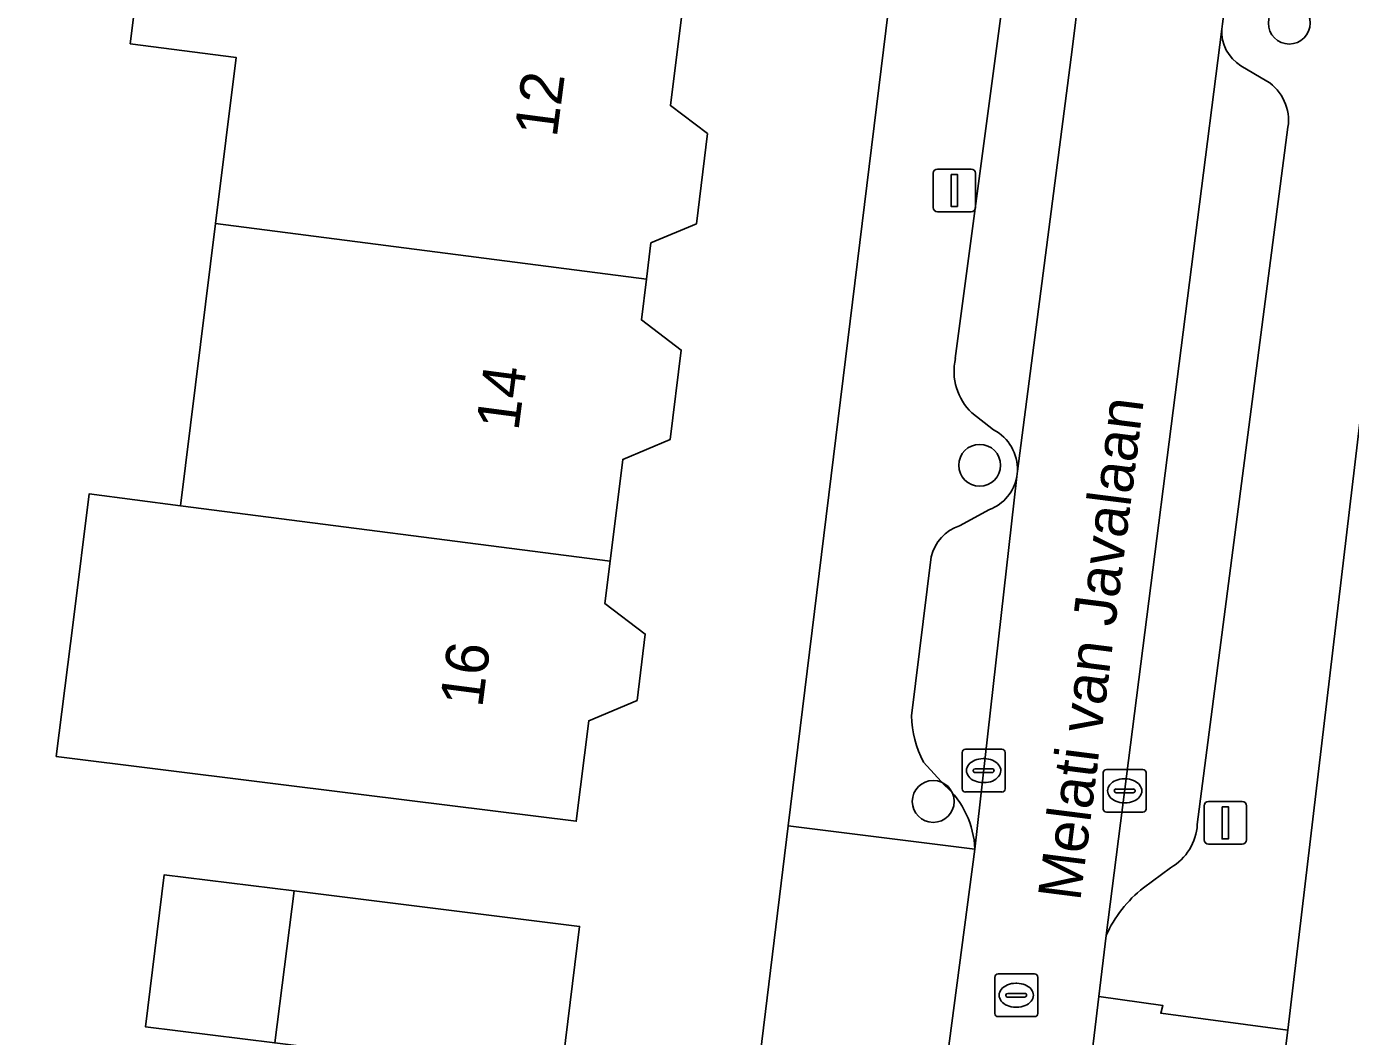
# Model space of a CAD drawing. Extents: x 161258 to 161838, y 380833 to 381727.
# Drawn here: x 161604.79 to 161635.74, y 381384.97 to 381408.58 of the extents above; entities that cross this region are included whole.
import ezdxf

# ---------------------------------------------------------------- set-up
doc = ezdxf.new("R2010")
doc.units = 0
for name, color, linetype in [('IMGEO_Boom', 7, 'Continuous'), ('IMGEO_Erf', 7, 'Continuous'), ('IMGEO_Kolk', 7, 'Continuous'), ('IMGEO_Lichtmast', 7, 'Continuous'), ('IMGEO_Openbare_ruimte_label', 7, 'Continuous'), ('IMGEO_Pand', 7, 'Continuous'), ('IMGEO_Pand_nummerreeks', 7, 'Continuous'), ('IMGEO_Parkeervlak_open', 7, 'Continuous'), ('IMGEO_Rijbaan_lokaal_open', 7, 'Continuous'), ('IMGEO_Rioolput', 7, 'Continuous'), ('IMGEO_Voetpad_open', 7, 'Continuous')]:
    doc.layers.add(name, color=color, linetype=linetype)

msp = doc.modelspace()

# ---------------------------------------------------------------- linework, layer by layer
at = {"layer": 'IMGEO_Boom'}
for centre in [(161634.307, 381408.655), (161627.07, 381398.32), (161625.984, 381390.463)]:
    msp.add_circle(centre, 0.489, dxfattribs=at)
at = {"layer": 'IMGEO_Erf'}
for points in [[(161632.557, 381433.385), (161638.239, 381417.444), (161637.547, 381412.742), (161634.273, 381385.117), (161633.778, 381381.183), (161631.183, 381360.562), (161646.49, 381358.638), (161649.876, 381358.212), (161669.686, 381355.721)], [(161568.046, 381368.678), (161594.615, 381365.296), (161601.597, 381364.408), (161619.194, 381362.168), (161620.757, 381374.9), (161621.814, 381383.511), (161622.597, 381389.891), (161625.828, 381416.218)], [(161620.224, 381409.8), (161619.842, 381406.729), (161620.711, 381406.072), (161620.449, 381403.966), (161619.387, 381403.518), (161619.281, 381402.669), (161619.163, 381401.716), (161620.095, 381401.011), (161619.836, 381398.926), (161618.727, 381398.457), (161618.431, 381396.079), (161618.308, 381395.089), (161619.253, 381394.375), (161619.06, 381392.826), (161617.931, 381392.349), (161617.639, 381390.002), (161612.678, 381390.619), (161605.486, 381391.514), (161605.884, 381394.71), (161606.25, 381397.651), (161608.385, 381397.376), (161609.206, 381403.969), (161609.689, 381407.854), (161607.215, 381408.173), (161607.601, 381411.267)], [(161610.59, 381384.821), (161607.568, 381385.197), (161608.01, 381388.751), (161611.043, 381388.373), (161617.719, 381387.542), (161617.277, 381383.989)]]:
    msp.add_lwpolyline(points, dxfattribs=at)
at = {"layer": 'IMGEO_Kolk'}
for p, q in [((161626.737, 381391.684), (161627.589, 381391.684)), ((161626.662, 381390.758), (161626.662, 381391.61)), ((161627.15, 381391.464), (161627.175, 381391.464)), ((161627.663, 381391.61), (161627.663, 381390.758)), ((161626.921, 381391.178), (161626.921, 381391.19)), ((161627.359, 381391.141), (161626.961, 381391.141)), ((161626.964, 381391.227), (161627.362, 381391.227)), ((161627.405, 381391.19), (161627.405, 381391.178)), ((161629.959, 381390.285), (161629.959, 381391.137)), ((161630.034, 381391.211), (161630.886, 381391.211)), ((161630.96, 381391.137), (161630.96, 381390.285)), ((161627.173, 381390.904), (161627.148, 381390.904)), ((161630.218, 381390.705), (161630.218, 381390.717)), ((161630.261, 381390.754), (161630.659, 381390.754)), ((161630.447, 381390.991), (161630.472, 381390.991)), ((161630.702, 381390.717), (161630.702, 381390.705)), ((161627.589, 381390.684), (161626.737, 381390.684)), ((161630.656, 381390.668), (161630.258, 381390.668)), ((161630.47, 381390.431), (161630.445, 381390.431)), ((161630.886, 381390.211), (161630.034, 381390.211))]:
    msp.add_line(p, q, dxfattribs=at)
for points in [[(161626.737, 381391.684), (161627.589, 381391.684)], [(161626.662, 381390.758), (161626.662, 381391.61)], [(161627.663, 381391.61), (161627.663, 381390.758)], [(161629.959, 381390.285), (161629.959, 381391.137)], [(161630.034, 381391.211), (161630.886, 381391.211)], [(161630.96, 381391.137), (161630.96, 381390.285)], [(161627.589, 381390.684), (161626.737, 381390.684)], [(161630.886, 381390.211), (161630.034, 381390.211)]]:
    msp.add_lwpolyline(points, dxfattribs=at)
for centre, radius, start, end in [((161626.739, 381391.608), 0.0765, 91.552, 178.448), ((161626.739, 381391.608), 0.0765, 91.552, 178.448), ((161627.587, 381391.608), 0.0765, 1.552, 88.448), ((161627.587, 381391.608), 0.0765, 1.552, 88.448), ((161626.961, 381391.187), 0.0403, 85.8775, 175.7526), ((161626.958, 381391.177), 0.0366, 178.938, 274.7102), ((161627.362, 381391.184), 0.043, 264.8664, 352.4533), ((161627.366, 381391.189), 0.0386, 1.7309, 96.639), ((161630.036, 381391.135), 0.0765, 91.552, 178.448), ((161630.036, 381391.135), 0.0765, 91.552, 178.448), ((161630.884, 381391.135), 0.0765, 1.552, 88.448), ((161630.884, 381391.135), 0.0765, 1.552, 88.448), ((161626.739, 381390.76), 0.0765, 181.552, 268.448), ((161626.739, 381390.76), 0.0765, 181.552, 268.448), ((161627.587, 381390.76), 0.0765, 271.552, 358.448), ((161627.587, 381390.76), 0.0765, 271.552, 358.448), ((161630.258, 381390.714), 0.0403, 85.8775, 175.7526), ((161630.255, 381390.704), 0.0366, 178.938, 274.7102), ((161630.659, 381390.711), 0.043, 264.8664, 352.4533), ((161630.663, 381390.716), 0.0386, 1.7309, 96.639), ((161630.036, 381390.287), 0.0765, 181.552, 268.448), ((161630.036, 381390.287), 0.0765, 181.552, 268.448), ((161630.884, 381390.287), 0.0765, 271.552, 358.448), ((161630.884, 381390.287), 0.0765, 271.552, 358.448)]:
    msp.add_arc(centre, radius, start, end, dxfattribs=at)
for centre, major_axis, ratio, start_param, end_param in [((161627.149, 381391.184), (-0.387, 0.002), 0.722429, 4.712389, 7.853982), ((161627.174, 381391.184), (-0.39, 0.002), 0.717154, 1.570796, 4.712389), ((161630.446, 381390.711), (-0.387, 0.002), 0.722429, 4.712389, 7.853982), ((161630.471, 381390.711), (-0.39, 0.002), 0.717154, 1.570796, 4.712389)]:
    msp.add_ellipse(centre, major_axis=major_axis, ratio=ratio, start_param=start_param, end_param=end_param, dxfattribs=at)
at = {"layer": 'IMGEO_Lichtmast'}
for p, q in [((161626.081, 381405.245), (161626.871, 381405.245)), ((161626.871, 381405.245), (161626.081, 381405.245)), ((161625.981, 381404.345), (161625.981, 381405.145)), ((161625.981, 381405.145), (161625.981, 381404.345)), ((161626.971, 381405.145), (161626.971, 381404.345)), ((161626.971, 381404.345), (161626.971, 381405.145)), ((161626.871, 381404.245), (161626.081, 381404.245)), ((161626.081, 381404.245), (161626.871, 381404.245)), ((161632.416, 381390.464), (161633.206, 381390.464)), ((161633.206, 381390.464), (161632.416, 381390.464)), ((161632.316, 381389.564), (161632.316, 381390.364)), ((161632.316, 381390.364), (161632.316, 381389.564)), ((161633.306, 381390.364), (161633.306, 381389.564)), ((161633.306, 381389.564), (161633.306, 381390.364)), ((161633.206, 381389.464), (161632.416, 381389.464)), ((161632.416, 381389.464), (161633.206, 381389.464))]:
    msp.add_line(p, q, dxfattribs=at)
for points in [[(161626.401, 381405.12), (161626.551, 381405.12), (161626.551, 381404.37), (161626.401, 381404.37), (161626.401, 381405.12)], [(161632.736, 381390.339), (161632.886, 381390.339), (161632.886, 381389.589), (161632.736, 381389.589), (161632.736, 381390.339)]]:
    msp.add_lwpolyline(points, dxfattribs=at)
for centre, start, end in [((161626.081, 381405.145), 90, 180), ((161626.081, 381405.145), 90, 180), ((161626.871, 381405.145), 0, 90), ((161626.871, 381405.145), 360, 90), ((161626.081, 381404.345), 180, 270), ((161626.081, 381404.345), 180, 270), ((161626.871, 381404.345), 270, 0), ((161626.871, 381404.345), 270, 0), ((161632.416, 381390.364), 90, 180), ((161632.416, 381390.364), 90, 180), ((161633.206, 381390.364), 0, 90), ((161633.206, 381390.364), 360, 90), ((161632.416, 381389.564), 180, 270), ((161632.416, 381389.564), 180, 270), ((161633.206, 381389.564), 270, 0), ((161633.206, 381389.564), 270, 0)]:
    msp.add_arc(centre, 0.1, start, end, dxfattribs=at)
at = {"layer": 'IMGEO_Pand'}
for points in [[(161620.224, 381409.8), (161611.14, 381410.972), (161611.123, 381410.83), (161610.885, 381410.86), (161607.601, 381411.267), (161607.215, 381408.173), (161609.689, 381407.854), (161609.206, 381403.969), (161619.281, 381402.669), (161619.387, 381403.518), (161620.449, 381403.966), (161620.711, 381406.072), (161619.842, 381406.729)], [(161620.095, 381401.011), (161619.163, 381401.716), (161619.281, 381402.669), (161609.206, 381403.969), (161608.385, 381397.376), (161618.431, 381396.079), (161618.727, 381398.457), (161619.836, 381398.926)], [(161619.253, 381394.375), (161618.308, 381395.089), (161618.431, 381396.079), (161608.385, 381397.376), (161606.25, 381397.651), (161605.884, 381394.71), (161605.486, 381391.514), (161612.678, 381390.619), (161617.639, 381390.002), (161617.931, 381392.349), (161619.06, 381392.826)], [(161610.59, 381384.821), (161611.043, 381388.373), (161608.01, 381388.751), (161607.568, 381385.197)], [(161617.719, 381387.542), (161611.043, 381388.373), (161610.59, 381384.821), (161613.194, 381384.497), (161617.277, 381383.989)]]:
    msp.add_lwpolyline(points, close=True, dxfattribs=at)
at = {"layer": 'IMGEO_Parkeervlak_open'}
for points in [[(161629.067, 381417.842), (161628.67, 381417.132), (161626.501, 381400.815)], [(161627.951, 381398.186), (161629.229, 381408.041), (161629.886, 381413.343), (161630.074, 381414.521)], [(161632.729, 381408.516), (161631.028, 381395.148), (161630.024, 381387.329)], [(161633.786, 381407.301), (161633.178, 381407.659)], [(161632.158, 381389.928), (161634.277, 381406.221)], [(161626.889, 381399.544), (161627.395, 381399.148)], [(161626.958, 381389.351), (161627.937, 381398.058)], [(161627.299, 381397.283), (161626.6, 381396.904)], [(161625.937, 381396.183), (161625.479, 381392.465)], [(161625.754, 381391.385), (161626.259, 381390.837)], [(161630.896, 381388.447), (161631.532, 381388.914)]]:
    msp.add_lwpolyline(points, dxfattribs=at)
for centre, radius, start, end in [((161633.676, 381408.466), 0.949, 176.9886, 238.3133), ((161633.196, 381406.381), 1.093, 351.5745, 57.3214), ((161627.822, 381400.523), 1.352, 167.5514, 226.4005), ((161626.922, 381398.233), 1.03, 357.3973, 62.6554), ((161626.927, 381398.24), 1.027, 291.2721, 349.8037), ((161626.915, 381395.949), 1.005, 108.2424, 166.5571), ((161627.848, 381392.493), 2.369, 180.684, 207.8872), ((161624.835, 381389.26), 2.125, 2.457, 47.9267), ((161630.92, 381389.992), 1.239, 299.5721, 357.0491), ((161632.826, 381386.043), 3.083, 128.7524, 155.3417)]:
    msp.add_arc(centre, radius, start, end, dxfattribs=at)
at = {"layer": 'IMGEO_Rijbaan_lokaal_open'}
for points in [[(161631.028, 381395.148), (161632.729, 381408.516), (161632.744, 381408.636), (161633.782, 381416.523)], [(161630.074, 381414.521), (161629.886, 381413.343), (161629.229, 381408.041), (161627.951, 381398.186), (161627.937, 381398.058), (161626.958, 381389.351), (161626.112, 381382.98), (161626.09, 381382.805), (161624.952, 381373.802), (161623.53, 381361.715), (161623.507, 381361.52), (161626.762, 381361.028), (161626.779, 381361.172), (161626.812, 381361.453), (161627.856, 381370.215), (161629.358, 381381.739), (161629.854, 381385.901), (161630.024, 381387.329), (161631.028, 381395.148)]]:
    msp.add_lwpolyline(points, dxfattribs=at)
at = {"layer": 'IMGEO_Rioolput'}
for p, q in [((161627.425, 381385.508), (161627.425, 381386.36)), ((161627.5, 381386.434), (161628.352, 381386.434)), ((161628.426, 381386.36), (161628.426, 381385.508)), ((161627.913, 381386.214), (161627.938, 381386.214)), ((161627.684, 381385.928), (161627.684, 381385.94)), ((161628.122, 381385.891), (161627.724, 381385.891)), ((161627.727, 381385.977), (161628.125, 381385.977)), ((161628.168, 381385.94), (161628.168, 381385.928)), ((161628.352, 381385.434), (161627.5, 381385.434)), ((161627.936, 381385.654), (161627.911, 381385.654))]:
    msp.add_line(p, q, dxfattribs=at)
for points in [[(161627.425, 381385.508), (161627.425, 381386.36)], [(161627.5, 381386.434), (161628.352, 381386.434)], [(161628.426, 381386.36), (161628.426, 381385.508)], [(161628.352, 381385.434), (161627.5, 381385.434)]]:
    msp.add_lwpolyline(points, dxfattribs=at)
for centre, radius, start, end in [((161627.502, 381386.358), 0.0765, 91.552, 178.448), ((161627.502, 381386.358), 0.0765, 91.552, 178.448), ((161628.35, 381386.358), 0.0765, 1.552, 88.448), ((161628.35, 381386.358), 0.0765, 1.552, 88.448), ((161627.724, 381385.937), 0.0403, 85.8775, 175.7526), ((161627.721, 381385.927), 0.0366, 178.938, 274.7102), ((161628.125, 381385.934), 0.043, 264.8664, 352.4533), ((161628.129, 381385.939), 0.0386, 1.7309, 96.639), ((161627.502, 381385.51), 0.0765, 181.552, 268.448), ((161627.502, 381385.51), 0.0765, 181.552, 268.448), ((161628.35, 381385.51), 0.0765, 271.552, 358.448), ((161628.35, 381385.51), 0.0765, 271.552, 358.448)]:
    msp.add_arc(centre, radius, start, end, dxfattribs=at)
for centre, major_axis, ratio, start_param, end_param in [((161627.912, 381385.934), (-0.387, 0.002), 0.722429, 4.712389, 7.853982), ((161627.937, 381385.934), (-0.39, 0.002), 0.717154, 1.570796, 4.712389)]:
    msp.add_ellipse(centre, major_axis=major_axis, ratio=ratio, start_param=start_param, end_param=end_param, dxfattribs=at)
at = {"layer": 'IMGEO_Voetpad_open'}
for points in [[(161624.621, 381431.971), (161622.657, 381431.22), (161622.544, 381431.448), (161620.508, 381430.682), (161625.828, 381416.218), (161622.597, 381389.891), (161626.958, 381389.351)], [(161626.501, 381400.815), (161628.67, 381417.132), (161629.067, 381417.842)], [(161630.024, 381387.329), (161629.854, 381385.901), (161631.355, 381385.691), (161631.303, 381385.513), (161634.273, 381385.117), (161637.547, 381412.742)], [(161632.744, 381408.636), (161632.729, 381408.516)], [(161633.178, 381407.659), (161633.786, 381407.301)], [(161634.277, 381406.221), (161632.158, 381389.928)], [(161627.395, 381399.148), (161626.889, 381399.544)], [(161627.937, 381398.058), (161627.951, 381398.186)], [(161626.6, 381396.904), (161627.299, 381397.283)], [(161625.479, 381392.465), (161625.937, 381396.183)], [(161626.259, 381390.837), (161625.754, 381391.385)], [(161631.532, 381388.914), (161630.896, 381388.447)]]:
    msp.add_lwpolyline(points, dxfattribs=at)
for points in [[(161626.958, 381389.351), (161622.597, 381389.891), (161621.814, 381383.511), (161626.112, 381382.98)], [(161634.273, 381385.117), (161631.303, 381385.513), (161631.355, 381385.691), (161629.854, 381385.901), (161629.358, 381381.739), (161633.778, 381381.183)]]:
    msp.add_lwpolyline(points, close=True, dxfattribs=at)
for centre, radius, start, end in [((161633.676, 381408.466), 0.949, 176.9886, 238.3133), ((161633.196, 381406.381), 1.093, 351.5745, 57.3214), ((161627.822, 381400.523), 1.352, 167.5514, 226.4005), ((161626.922, 381398.233), 1.03, 357.3973, 62.6554), ((161626.927, 381398.24), 1.027, 291.2721, 349.8037), ((161626.915, 381395.949), 1.005, 108.2424, 166.5571), ((161627.848, 381392.493), 2.369, 180.684, 207.8872), ((161624.835, 381389.26), 2.125, 2.457, 47.9267), ((161630.92, 381389.992), 1.239, 299.5721, 357.0491), ((161632.826, 381386.043), 3.083, 128.7524, 155.3417)]:
    msp.add_arc(centre, radius, start, end, dxfattribs=at)

# ---------------------------------------------------------------- texts
at = {"layer": 'IMGEO_Openbare_ruimte_label'}
msp.add_text('Melati van Javalaan', height=1, rotation=82.7613, dxfattribs=at).set_placement((161629.419, 381388.115))
at = {"layer": 'IMGEO_Pand_nummerreeks'}
for s, rotation, p in [('12', 82.5518, (161617.182, 381405.964)), ('14', 82.5518, (161616.286, 381399.107)), ('16', 82.5747, (161615.441, 381392.637))]:
    msp.add_text(s, height=1, rotation=rotation, dxfattribs=at).set_placement(p)

doc.saveas('drawing.dxf')
